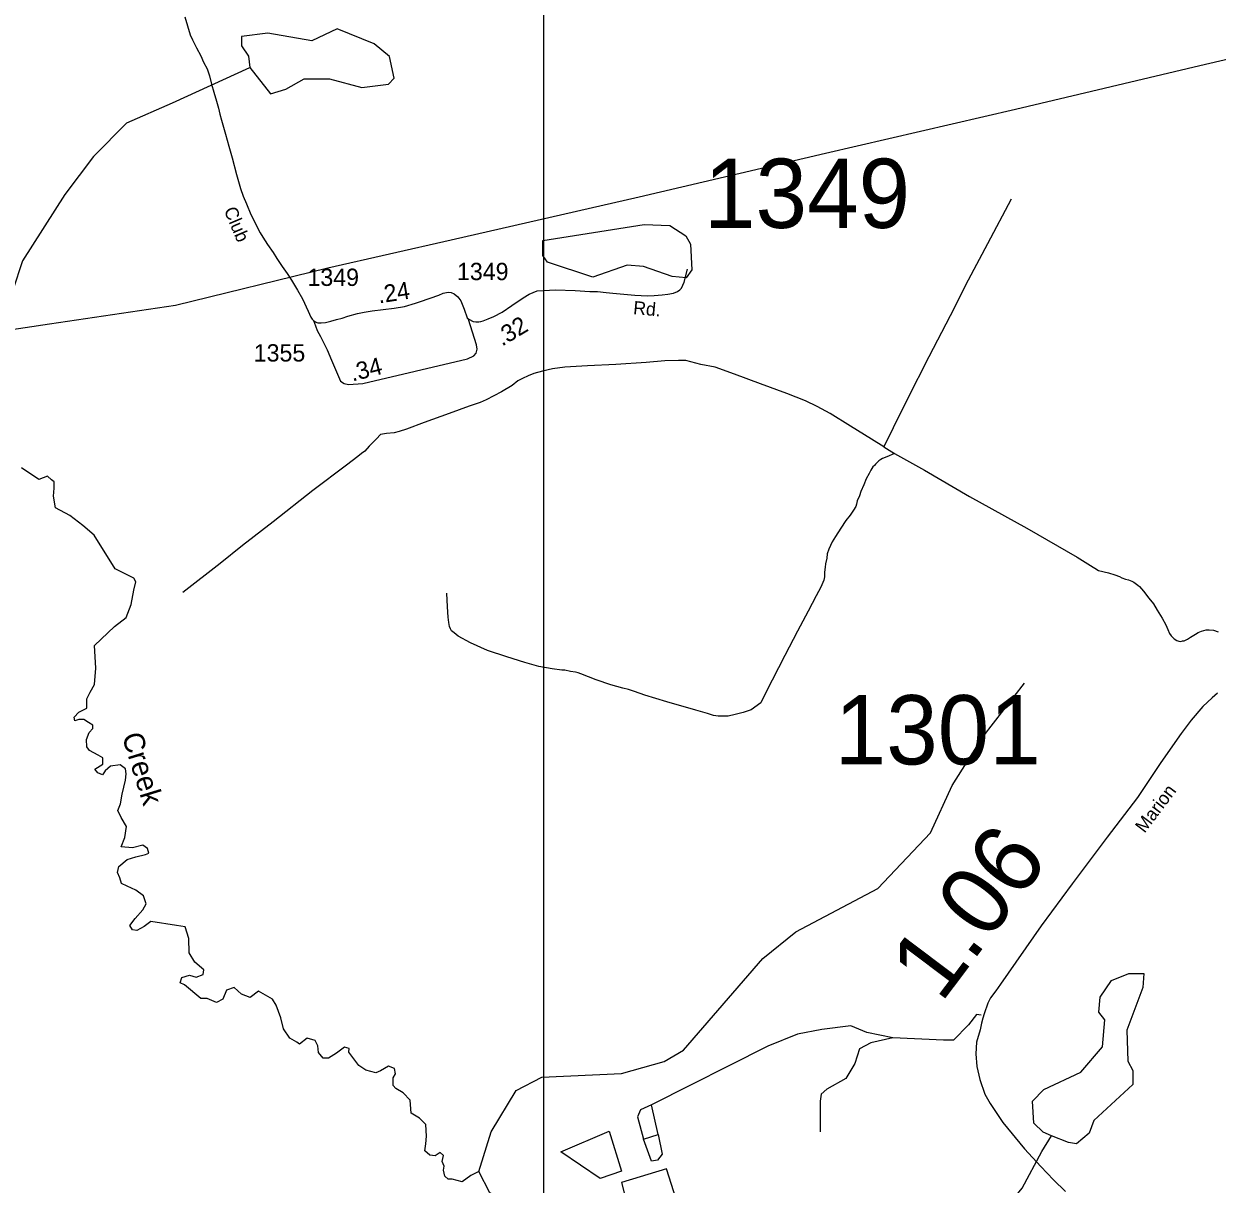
# Model space of a CAD drawing. Extents: x 2093524 to 2270757, y 289120 to 570408.
# Drawn here: x 2148761 to 2157372, y 440898 to 449270 of the extents above; entities that cross this region are included whole.
import ezdxf

# ---------------------------------------------------------------- set-up
doc = ezdxf.new("R2010")
doc.units = 0
for name, color, linetype in [('Exist Hydrographic Creek Single Shore', 7, 'Continuous'), ('Exist Hydrographic Creek Single Shore Label', 7, 'Continuous'), ('Exist Hydrographic Lagoon', 7, 'Continuous'), ('Exist Hydrographic Misc Water Feature', 7, 'Continuous'), ('Exist Hydrographic Pond Under 1500 Sq Ft', 7, 'Continuous'), ('Exist Road Non-System Type 51', 7, 'Continuous'), ('Exist Road Secondary Mileage Hundredths English Label', 7, 'Continuous'), ('Exist Road Secondary Type 51 Attributed', 7, 'Continuous'), ('Exist Road Secondary Type 51 Label', 7, 'Continuous'), ('Exist Road Secondary Type 51 Number Label', 7, 'Continuous'), ('Exist Utilities Telephone Line', 7, 'Continuous'), ('Map Preparation Inset Cut Line', 7, 'Continuous')]:
    doc.layers.add(name, color=color, linetype=linetype)

msp = doc.modelspace()

# ---------------------------------------------------------------- linework, layer by layer
at = {"layer": 'Exist Hydrographic Creek Single Shore'}
msp.add_line((2149834.5, 448699.9), (2150390.4, 448954.5), dxfattribs=at)
for points in [[(2149263.5, 448314.4), (2149504.6, 448555.6), (2149834.5, 448699.9)], [(2149263.5, 448314.4), (2149055.9, 448039.9), (2148750.4, 447560.1), (2148612.4, 447138.4), (2148575.9, 446709.4), (2148619.4, 446173.2)], [(2149862.8, 442765.5), (2149676, 442792.4), (2149629.3, 442758.3), (2149575.4, 442727.8), (2149544.8, 442733.2), (2149525.1, 442763.7), (2149564.6, 442815.8), (2149618.5, 442876.9), (2149643.6, 442920), (2149623.9, 442979.2), (2149570, 443018.8), (2149505.3, 443047.5), (2149465.8, 443067.3), (2149452.5, 443108), (2149437.1, 443148.1), (2149446, 443191.2), (2149505.3, 443241.5), (2149568.2, 443261.2), (2149638.2, 443277.4), (2149663.4, 443286.4), (2149652.6, 443320.5), (2149620.3, 443343.9), (2149544.8, 443325.9), (2149464, 443333.1), (2149489.2, 443399.5), (2149501.7, 443478.6), (2149462.2, 443543.2), (2149438.9, 443593.5), (2149458.6, 443642), (2149469.4, 443712.1), (2149494.5, 443812.7), (2149498.1, 443859.4), (2149494.5, 443895.3), (2149455, 443924), (2149386.8, 443915), (2149347.3, 443880.9), (2149327.5, 443852.2), (2149293.4, 443866.5), (2149273.6, 443891.7), (2149331.1, 443929.4), (2149331.1, 443974.3), (2149297, 443994.1), (2149234.1, 444028.2), (2149214.3, 444053.3), (2149212.6, 444107.2), (2149232.3, 444157.5), (2149259.3, 444186.3), (2149259.3, 444209.6), (2149226.9, 444229.4), (2149192.8, 444250.9), (2149156.9, 444250.9), (2149128.1, 444241.9), (2149122.7, 444268.9), (2149156.9, 444304.8), (2149216.1, 444333.5), (2149216.1, 444400), (2149239.5, 444448.5), (2149270, 444502.4), (2149279, 444620.9), (2149270, 444784.4), (2149415.5, 444922.7), (2149499.9, 444987.3), (2149534.1, 445080.7), (2149553.8, 445184.9), (2149568.2, 445244.2), (2149553.8, 445271.1), (2149418.5, 445339.3), (2149267.6, 445581.8), (2149187.4, 445651.9), (2149092.2, 445723.7), (2148989.8, 445779.4), (2148973.7, 445862), (2148979.1, 445921.3), (2148979.1, 445966.2), (2148959.3, 445980.6), (2148930.6, 446005.7), (2148869.5, 445982.4), (2148743.8, 446066.8)], [(2152043.6, 440989.5), (2151985.8, 440960.4), (2151922.9, 440915.5), (2151851.1, 440933.4), (2151822.3, 440935.2), (2151799, 440955), (2151788.2, 440998.1), (2151793.6, 441026.8), (2151779.2, 441062.8), (2151788.2, 441105.9), (2151764.9, 441127.4), (2151728.9, 441102.3), (2151689.4, 441107.7), (2151655.3, 441138.2), (2151660.7, 441190.3), (2151666.1, 441244.2), (2151660.7, 441328.6), (2151615.8, 441375.3), (2151556.5, 441409.4), (2151549.6, 441504.6), (2151499, 441556.7), (2151445.2, 441587.2), (2151425.4, 441610.6), (2151425.4, 441664.5), (2151443.4, 441693.2), (2151434.4, 441732.7), (2151391.3, 441748.9), (2151335.6, 441714.8), (2151301.5, 441700.4), (2151227.8, 441720.2), (2151177.5, 441754.3), (2151105.4, 441851.4), (2151107.5, 441876.4), (2151075.1, 441887.2), (2151015.9, 441844.1), (2150960.2, 441808.2), (2150920.7, 441808.2), (2150886.6, 441847.7), (2150881.2, 441896.2), (2150863.2, 441935.7), (2150805.7, 441951.9), (2150750, 441908.7), (2150730.3, 441923.1), (2150680, 441951.9), (2150635.1, 442020.1), (2150615.3, 442099.1), (2150581.2, 442188.9), (2150556.1, 442232.1), (2150453.6, 442290.8), (2150394.4, 442244.6), (2150331.5, 442268), (2150279.5, 442316.5), (2150222, 442298.5), (2150196.8, 442233.8), (2150151.9, 442208.7), (2150083.7, 442237.4), (2150037.5, 442236.8), (2149920.2, 442336.2), (2149887.9, 442350.6), (2149900.5, 442390.1), (2149956.2, 442406.3), (2150004.6, 442391.9), (2150054.9, 442411.7), (2150058.5, 442445.8), (2149995.7, 442499.7), (2149952.6, 442567.9), (2149951.6, 442671.5), (2149925.6, 442754.1), (2149862.8, 442765.5)], [(2155454.8, 440264.2), (2155566.3, 440413.2), (2155794, 440659.6), (2155964.6, 440868.2), (2156106.9, 441133.6), (2156177.2, 441247.9)], [(2152235.5, 440701.7), (2152260.6, 440712.5), (2152266, 440737.7), (2152228.3, 440777.2), (2152152.6, 440816.8), (2152124.1, 440836.5), (2152043.6, 440989.5)]]:
    msp.add_lwpolyline(points, dxfattribs=at)
at = {"layer": 'Exist Hydrographic Lagoon'}
for points in [[(2152636, 441131.3), (2152983.6, 441281.7), (2153074.3, 440991.2), (2152918.7, 440939.4)], [(2153074.3, 440910.8), (2153131.4, 440682.6), (2153468.6, 440788.9), (2153398.5, 441009.4)]]:
    msp.add_lwpolyline(points, close=True, dxfattribs=at)
at = {"layer": 'Exist Hydrographic Misc Water Feature'}
for points in [[(2152314.6, 441574.6), (2152497.5, 441669.4), (2153072.5, 441697.2), (2153380.5, 441782.9), (2153521.6, 441865.4), (2154092.6, 442526.4), (2154332.6, 442718.4), (2154922.7, 443031.4), (2155303.7, 443433.8), (2155459.5, 443775.2), (2155682.6, 444128.3), (2155980.6, 444512.7)], [(2152043.6, 440989.5), (2152133.6, 441276.4), (2152314.6, 441574.6)]]:
    msp.add_lwpolyline(points, dxfattribs=at)
at = {"layer": 'Exist Hydrographic Pond Under 1500 Sq Ft'}
for points in [[(2150390.4, 448954.5), (2150541.5, 448764.5), (2150650.4, 448798.4), (2150782.5, 448874.5), (2150966.6, 448874.1), (2151199.6, 448810.4), (2151391.5, 448836.1), (2151432.5, 448877.9), (2151398.5, 449036.1), (2151289.6, 449126.8), (2151022.6, 449233.8), (2150839.5, 449149), (2150522.5, 449204.4), (2150331.6, 449178.7), (2150331.6, 449113.1), (2150382.4, 449036.7), (2150390.4, 448954.5)], [(2153439.5, 447446.9), (2153231.6, 447520), (2153114.5, 447528.8), (2152865.6, 447441.9), (2152539.6, 447550.2), (2152506.6, 447600.1), (2152505.5, 447708.4), (2153237.6, 447821.6), (2153421.5, 447814.6), (2153538.6, 447740.1), (2153571.6, 447680.5), (2153581.7, 447496.6), (2153540.6, 447438.3), (2153439.5, 447446.9)], [(2156177.2, 441247.9), (2156115.7, 441272.2), (2156048.6, 441339.2), (2156039.6, 441496.9), (2156121.6, 441580.5), (2156387.6, 441706.4), (2156545.7, 441890.2), (2156560.6, 442083.4), (2156518.6, 442140.1), (2156526.6, 442248.1), (2156609.7, 442367.9), (2156733.7, 442417.9), (2156842.6, 442418.9), (2156834.6, 442317.4), (2156719.6, 442008.1), (2156728.6, 441784.9), (2156762.6, 441718.6), (2156763.6, 441616.9), (2156481.7, 441356.8), (2156448.7, 441265.6), (2156357.6, 441188.7), (2156298.6, 441199.7), (2156177.2, 441247.9)]]:
    msp.add_lwpolyline(points, dxfattribs=at)
at = {"layer": 'Exist Road Non-System Type 51'}
for p, q in [((2154965.9, 446217.4), (2155044.3, 446169.6)), ((2153338.9, 441255.8), (2153289.6, 441471.1)), ((2153232.5, 441222.1), (2153338.9, 441255.8))]:
    msp.add_line(p, q, dxfattribs=at)
for points in [[(2155885.7, 448005.8), (2155715.6, 447683.1), (2155574.9, 447422.2), (2155446.4, 447163.7), (2155292.2, 446866.9), (2155136.1, 446560.1), (2155033.3, 446355.4), (2154965.9, 446217.4)], [(2154965.9, 446217.4), (2154877.8, 446272.6), (2154725.2, 446367.8), (2154578.7, 446459), (2154486.6, 446510.4), (2154402.1, 446550.1), (2154266.1, 446603.4), (2154075.6, 446674.1), (2153889.3, 446743.1), (2153749.2, 446792.2), (2153647, 446811.6), (2153539, 446841), (2153484.8, 446840.7), (2153387.1, 446840.1), (2153251, 446827.4), (2153033.2, 446812.4), (2152827.4, 446803), (2152663.5, 446792.2), (2152575.7, 446781.8), (2152503.8, 446765.2), (2152441.8, 446747.1), (2152399.8, 446730.9), (2152358.1, 446712.4), (2152324.3, 446694.4), (2152284.3, 446662), (2152206.6, 446615.7), (2152152.8, 446585.3), (2152097.2, 446557.2), (2152053.2, 446539), (2151975.2, 446512.4), (2151829.5, 446459.5), (2151650.1, 446394.6), (2151522.5, 446345.9), (2151470.3, 446329.6), (2151432.4, 446319.5), (2151378.5, 446315), (2151334.7, 446307.1), (2151304.9, 446276.8), (2151277.1, 446246.5), (2151253, 446222.4), (2151221.4, 446186.3), (2151197.5, 446170.1), (2151171.5, 446147.9), (2151089.8, 446085.6), (2150845.1, 445902.2), (2150560.4, 445677), (2150339.6, 445507.5), (2150176.2, 445376.6), (2149907.6, 445167.4)], [(2155044.3, 446169.6), (2154988.5, 446147.4), (2154956.4, 446135.2), (2154944.4, 446127.3), (2154930.5, 446117.1), (2154914.7, 446101), (2154906.7, 446092.9), (2154898.6, 446084.9), (2154886.9, 446073), (2154873, 446051), (2154861.1, 446026.6), (2154839.3, 445988.6), (2154821.4, 445944.7), (2154799.8, 445896.6), (2154789.9, 445864.3), (2154774.1, 445828.2), (2154770.4, 445804.4), (2154764.5, 445788.4), (2154748.5, 445762.2), (2154722.9, 445725.9), (2154692.9, 445687.8), (2154657.3, 445631.8), (2154617.8, 445571.6), (2154594, 445533.3), (2154582, 445505.3), (2154570.3, 445479.3), (2154558.5, 445447.1), (2154554.6, 445415.4), (2154544.9, 445375.2), (2154543.1, 445349.3), (2154539.1, 445313.3), (2154537.5, 445281.2), (2154533.4, 445257), (2154525.5, 445239.1), (2154511.7, 445206.9), (2154478, 445143), (2154420.7, 445032.6), (2154343.6, 444888.2), (2154252.6, 444713.8), (2154161.7, 444535.2), (2154098.3, 444413.2), (2154078.8, 444370.9)], [(2155044.3, 446169.6), (2155260.7, 446049.1), (2155583.7, 445860.9), (2155999, 445631.2), (2156361.9, 445421.2), (2156476.2, 445350), (2156488.2, 445341.9), (2156516.4, 445326.3), (2156588.6, 445308.8), (2156634.6, 445295), (2156666.5, 445283.3), (2156684.6, 445273), (2156710.7, 445263.3), (2156732.6, 445259.6), (2156756.7, 445249.6), (2156770.9, 445241.8), (2156799, 445219.9), (2156811, 445209.8), (2156841.1, 445176.1), (2156879.5, 445126.5), (2156913.5, 445086.4), (2156939.8, 445038.7), (2156974.1, 444982.9), (2157002.3, 444935.1), (2157016.7, 444899.3), (2157028.9, 444871.2), (2157040.7, 444855.2), (2157051, 444843.5), (2157061, 444833.5), (2157081.1, 444821.6), (2157095.1, 444815.8), (2157109.1, 444813.8), (2157121, 444817.9), (2157133.1, 444818), (2157157, 444829.9), (2157178.9, 444844.3), (2157214.8, 444866.2), (2157234.7, 444878.3), (2157258.6, 444888.6), (2157292.5, 444896.8), (2157314.5, 444897), (2157344.6, 444895.1), (2157380.5, 444883.2)], [(2154078.8, 444370.9), (2154008.9, 444320.5), (2153951, 444300.3), (2153893, 444286), (2153843.3, 444275.6), (2153803.3, 444275.4), (2153771.1, 444275.4), (2153737.1, 444281), (2153695.1, 444294.9), (2153610.9, 444318.3), (2153400.9, 444379.2), (2153242.7, 444426.3), (2153168.5, 444453.7), (2153124.5, 444467.4), (2153082.3, 444477.4), (2153040.3, 444489.1), (2152996.2, 444500.8), (2152890, 444538.3), (2152780, 444579.6), (2152761.8, 444587.5), (2152741.9, 444593.5), (2152705.9, 444597.1), (2152665.7, 444606.8), (2152643.7, 444606.9), (2152573.7, 444616.5), (2152477.6, 444633.8), (2152375.5, 444661.1), (2152245.4, 444702.5), (2152107.3, 444749.8), (2151984.7, 444805.1), (2151894.5, 444852.5), (2151866.4, 444876.4), (2151846.4, 444890.2), (2151838.4, 444904.1), (2151832.2, 444922.3), (2151828.2, 444950.3), (2151823.7, 444990), (2151817.3, 445064), (2151813.1, 445161.8)], [(2155667.9, 442116.9), (2155634.2, 442122.1), (2155577.1, 442046.8), (2155468.2, 441937.9), (2155398.2, 441937.9), (2155032.5, 441953.5)], [(2155032.5, 441953.5), (2154843.2, 441992.4), (2154729, 442041.7), (2154519, 442013.1), (2154342.6, 441979.4), (2154129.9, 441893.8), (2153289.6, 441471.1)], [(2155032.5, 441953.5), (2154871.7, 441917.2), (2154791.3, 441875.7), (2154757.6, 441769.3), (2154692.7, 441660.4), (2154555.3, 441582.6), (2154513.8, 441546.3), (2154506, 441497), (2154506, 441276.5)], [(2153289.6, 441471.1), (2153211.8, 441434.8), (2153188.4, 441382.9), (2153232.5, 441222.1)], [(2153338.9, 441255.8), (2153367.4, 441115.7), (2153333.7, 441071.6), (2153289.6, 441063.9), (2153232.5, 441222.1)]]:
    msp.add_lwpolyline(points, dxfattribs=at)
at = {"layer": 'Exist Road Secondary Type 51 Attributed'}
for points in [[(2149922.3, 449320.6), (2149960.8, 449190.4), (2149976.8, 449155.4), (2150005.5, 449096.7), (2150037, 449038.7), (2150057.7, 448994.6), (2150082.6, 448945.4), (2150100.5, 448895.7), (2150115, 448836.3), (2150132.8, 448777.9), (2150151.7, 448713.5), (2150165.1, 448661.6), (2150175.1, 448619.5), (2150186.2, 448576.2), (2150214.8, 448473.8), (2150240.3, 448388.4), (2150263.4, 448304.2), (2150296.3, 448182.6), (2150323, 448082.1), (2150344.2, 448028.1), (2150367.6, 447971.9), (2150399.7, 447896), (2150419.5, 447855.1), (2150437.7, 447817.4), (2150466.5, 447763), (2150484.3, 447731.6), (2150518.8, 447677.6), (2150558.8, 447621.2), (2150587, 447578.2), (2150625.6, 447520), (2150660.2, 447470.3), (2150691.4, 447421.6), (2150735.8, 447349.5), (2150772.5, 447285.7), (2150812.6, 447198.2), (2150832.7, 447154.9), (2150837.2, 447146.7), (2150842.2, 447140.2), (2150851.6, 447129)], [(2151971, 447138.9), (2152003, 447123.7), (2152023.1, 447119.5), (2152044.8, 447120.6), (2152059, 447123.7), (2152075.4, 447128), (2152111.3, 447141.2), (2152152, 447159.1), (2152212.4, 447189.7), (2152282.5, 447238.4), (2152365, 447293.5), (2152406.7, 447320.6), (2152463.9, 447344.2), (2152596.4, 447350.7), (2152738.8, 447346.4), (2152845.9, 447340.4), (2152900.2, 447338.6), (2152963.6, 447331.3), (2153010.7, 447326.5), (2153037, 447324.6), (2153089.5, 447319.4), (2153170.4, 447311.8), (2153261.8, 447307.5), (2153309.7, 447310.8), (2153366.1, 447314.4), (2153408.7, 447319.4), (2153448.7, 447326.6), (2153478.3, 447338.2), (2153495, 447351.6), (2153506.7, 447363.4), (2153526.6, 447406.1), (2153549.4, 447500.6)], [(2150851.6, 447129), (2150864.7, 447121.1), (2150874.2, 447116.2), (2150883.2, 447112.7), (2150907.2, 447113.3), (2150938.4, 447115.5), (2150976.3, 447125.6), (2151017.4, 447137.1), (2151057.7, 447148), (2151098.7, 447160.8), (2151168.3, 447181.7), (2151217.6, 447191), (2151273.1, 447199.3), (2151432.6, 447220.1), (2151508, 447232), (2151586.1, 447254.6), (2151622.5, 447268.2), (2151755.1, 447313.9), (2151787.4, 447326.9), (2151823, 447333.4), (2151845.1, 447332.3), (2151866.3, 447322.6), (2151893, 447299.9), (2151914.2, 447272.9), (2151937.4, 447211.9), (2151959.2, 447148.6), (2151971, 447138.9), (2151969.8, 447136.9)], [(2150851.6, 447129), (2150865.7, 447092.3), (2150876.6, 447057.5), (2150902.3, 447013.9), (2150949.5, 446919.1), (2150981.2, 446843), (2151008.7, 446775.4), (2151045.2, 446692.7)], [(2151045.2, 446692.7), (2151071.5, 446676.6), (2151103.2, 446669.2), (2151207.6, 446676.5), (2151961.3, 446854.4), (2152007.3, 446875), (2152025.2, 446895), (2152032.1, 446923), (2152026.8, 446954.7), (2151969.8, 447136.9)], [(2157375.3, 444441.5), (2157337.2, 444407.1), (2157269.2, 444345.3), (2157184.3, 444245.6), (2157112.1, 444150.5), (2156966.5, 443941.8), (2156797.6, 443688.4), (2156579.3, 443401.1), (2156325.3, 443064), (2156103.1, 442762.7), (2155807.6, 442340.4), (2155775.5, 442293.4), (2155736.1, 442242.9), (2155718.3, 442204.9), (2155690.5, 442126.7), (2155680.7, 442096.8), (2155671.1, 442060.5), (2155661.3, 442010.5), (2155635.5, 441922.3), (2155631.6, 441839.4), (2155638.1, 441746), (2155660.1, 441653.9), (2155696.5, 441547.6), (2155734.1, 441480.1), (2155771.7, 441421.8), (2155824.8, 441344), (2155981.7, 441152), (2156099.8, 441026.3), (2156191.8, 440930.3), (2156278.7, 440844.7)]]:
    msp.add_lwpolyline(points, dxfattribs=at)
at = {"layer": 'Exist Utilities Telephone Line'}
msp.add_lwpolyline([(2145845, 446601.8), (2146168.4, 446685.3), (2146362.2, 446718.2), (2147648.5, 446910.4), (2148946.7, 447106.4), (2149855.9, 447240.4), (2150954, 447510.4), (2151844.7, 447711.3), (2153200.4, 448022.8), (2154546.1, 448336.4), (2155916.1, 448655.7), (2157247.6, 448969.2), (2158599.5, 449284.6), (2159492, 449495.4), (2160837.7, 449811), (2162261.5, 450146.6), (2163161.9, 450357.6), (2164481.9, 450669), (2165330.2, 450869.6), (2166656.1, 451180.9), (2167458.8, 451381.3)], dxfattribs=at)
at = {"layer": 'Map Preparation Inset Cut Line'}
msp.add_lwpolyline([(2140285.7, 472732.6), (2158149.7, 472732.6), (2158149.7, 452888.5), (2152510.7, 452888.5), (2152510.7, 433130.5), (2131504.4, 433130.5), (2131504.4, 452888.5), (2140285.7, 452888.5)], close=True, dxfattribs=at)

# ---------------------------------------------------------------- texts
at = {"layer": 'Exist Hydrographic Creek Single Shore Label'}
msp.add_text('Creek', height=150, rotation=287.07939, dxfattribs=at).set_placement((2149466.8, 444132.5))
at = {"layer": 'Exist Road Secondary Mileage Hundredths English Label'}
for s, height, rotation, p in [('.24', 125, 8.93455, (2151323.8, 447252.8)), ('.32', 125, 31.02346, (2152211.4, 446941)), ('.34', 125, 14.2739, (2151131.6, 446689.1)), ('1.06', 500, 52.99179, (2155379.4, 442197.8))]:
    msp.add_text(s, height=height, rotation=rotation, dxfattribs=at).set_placement(p)
at = {"layer": 'Exist Road Secondary Type 51 Label'}
for s, rotation, p in [('Club', 292.91951, (2150202.3, 447926.7)), ('Rd.', 354.68048, (2153155.3, 447176.7)), ('Marion', 52.99178, (2156848.3, 443426.2))]:
    msp.add_text(s, height=95, rotation=rotation, dxfattribs=at).set_placement(p)
at = {"layer": 'Exist Road Secondary Type 51 Number Label'}
for s, height, p in [('1349', 500, (2153668.8, 447797.8)), ('1349', 125, (2151886.5, 447421.2)), ('1349', 125, (2150807.4, 447379.5)), ('1355', 125, (2150419.6, 446834)), ('1301', 500, (2154611.9, 443926.7))]:
    msp.add_text(s, height=height, dxfattribs=at).set_placement(p)

doc.saveas('drawing.dxf')
